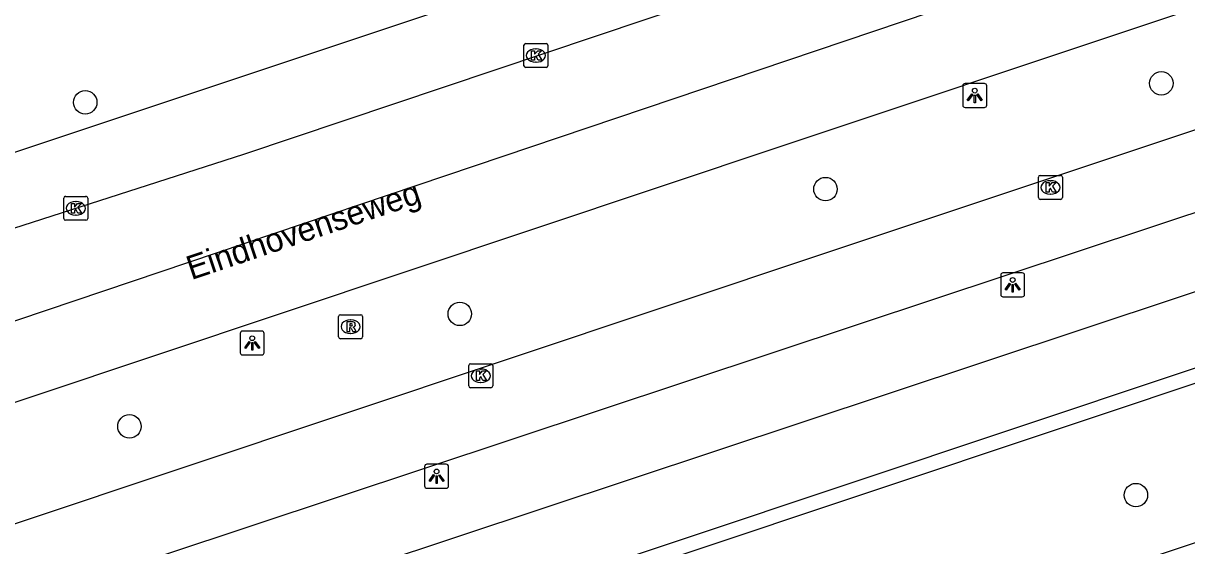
# Model space of a CAD drawing. Extents: x 162082 to 163393, y 388091 to 388632.
# Drawn here: x 162323.49 to 162372.01, y 388530.65 to 388552.43 of the extents above; entities that cross this region are included whole.
import ezdxf

# ---------------------------------------------------------------- set-up
doc = ezdxf.new("R2010")
doc.units = 0
for name, color, linetype in [('IMGEO_Berm_groen', 7, 'Continuous'), ('IMGEO_Boom', 7, 'Continuous'), ('IMGEO_Fietspad_gesloten', 7, 'Continuous'), ('IMGEO_Kolk', 7, 'Continuous'), ('IMGEO_Lichtpunt', 7, 'Continuous'), ('IMGEO_Muur', 7, 'Continuous'), ('IMGEO_Openbare_ruimte_label', 7, 'Continuous'), ('IMGEO_Rijbaan_lokaal_open', 7, 'Continuous'), ('IMGEO_Rijbaan_regionaal_gesloten', 7, 'Continuous'), ('IMGEO_Rioolput', 7, 'Continuous'), ('IMGEO_Voetpad_open', 7, 'Continuous')]:
    doc.layers.add(name, color=color, linetype=linetype)

msp = doc.modelspace()

# ---------------------------------------------------------------- linework, layer by layer
at = {"layer": 'IMGEO_Berm_groen'}
msp.add_lwpolyline([(162274.873, 388530.968), (162408.858, 388575.655), (162430.463, 388588.22), (162430.761, 388588.441), (162430.973, 388588.744), (162431.078, 388589.1), (162431.065, 388589.47), (162430.935, 388589.817), (162430.701, 388590.105), (162430.388, 388590.303), (162430.028, 388590.392), (162429.659, 388590.362), (162429.543, 388590.327), (162406.099, 388581.211), (162272.85, 388536.857), (162274.873, 388530.968)], dxfattribs=at)
at = {"layer": 'IMGEO_Boom'}
for centre in [(162370.951, 388549.929), (162326.072, 388549.135), (162356.943, 388545.517), (162341.692, 388540.313), (162327.914, 388535.622), (162369.89, 388532.758)]:
    msp.add_circle(centre, 0.489, dxfattribs=at)
at = {"layer": 'IMGEO_Fietspad_gesloten'}
for points in [[(162497.882, 388586.227), (162488.392, 388583.036), (162457.174, 388572.698), (162436.199, 388565.723), (162407.328, 388556.149), (162358.353, 388539.891), (162249.604, 388503.789), (162247.114, 388502.698)], [(162247.329, 388506.185), (162270.419, 388514.23), (162302.958, 388524.829), (162357.09, 388542.897), (162402.477, 388558.046)]]:
    msp.add_lwpolyline(points, dxfattribs=at)
at = {"layer": 'IMGEO_Kolk'}
for p, q in [((162344.441, 388551.589), (162345.293, 388551.589)), ((162344.366, 388550.663), (162344.366, 388551.515)), ((162344.854, 388551.369), (162344.879, 388551.369)), ((162345.367, 388551.515), (162345.367, 388550.663)), ((162345.293, 388550.589), (162344.441, 388550.589)), ((162344.877, 388550.809), (162344.852, 388550.809)), ((162365.824, 388545.161), (162365.824, 388546.013)), ((162365.899, 388546.087), (162366.751, 388546.087)), ((162366.312, 388545.867), (162366.337, 388545.867)), ((162366.825, 388546.013), (162366.825, 388545.161)), ((162325.25, 388545.216), (162326.102, 388545.216)), ((162366.335, 388545.307), (162366.31, 388545.307)), ((162325.175, 388544.29), (162325.175, 388545.142)), ((162325.663, 388544.996), (162325.688, 388544.996)), ((162326.176, 388545.142), (162326.176, 388544.29)), ((162366.751, 388545.087), (162365.899, 388545.087)), ((162325.686, 388544.436), (162325.661, 388544.436)), ((162326.102, 388544.216), (162325.25, 388544.216)), ((162342.064, 388537.307), (162342.064, 388538.159)), ((162342.139, 388538.233), (162342.991, 388538.233)), ((162342.552, 388538.013), (162342.577, 388538.013)), ((162343.065, 388538.159), (162343.065, 388537.307)), ((162342.575, 388537.453), (162342.55, 388537.453)), ((162342.991, 388537.233), (162342.139, 388537.233))]:
    msp.add_line(p, q, dxfattribs=at)
for points in [[(162344.441, 388551.589), (162345.293, 388551.589)], [(162344.366, 388550.663), (162344.366, 388551.515)], [(162344.687, 388551.289), (162344.81, 388551.289), (162344.81, 388551.138), (162344.94, 388551.289), (162345.104, 388551.289), (162344.958, 388551.138), (162345.111, 388550.889), (162344.959, 388550.889), (162344.874, 388551.053), (162344.81, 388550.986), (162344.81, 388550.889), (162344.687, 388550.889), (162344.687, 388551.289)], [(162345.367, 388551.515), (162345.367, 388550.663)], [(162345.293, 388550.589), (162344.441, 388550.589)], [(162365.824, 388545.161), (162365.824, 388546.013)], [(162365.899, 388546.087), (162366.751, 388546.087)], [(162366.145, 388545.787), (162366.268, 388545.787), (162366.268, 388545.636), (162366.398, 388545.787), (162366.562, 388545.787), (162366.416, 388545.636), (162366.569, 388545.387), (162366.417, 388545.387), (162366.332, 388545.551), (162366.268, 388545.484), (162366.268, 388545.387), (162366.145, 388545.387), (162366.145, 388545.787)], [(162366.825, 388546.013), (162366.825, 388545.161)], [(162325.25, 388545.216), (162326.102, 388545.216)], [(162325.175, 388544.29), (162325.175, 388545.142)], [(162325.496, 388544.916), (162325.619, 388544.916), (162325.619, 388544.765), (162325.749, 388544.916), (162325.913, 388544.916), (162325.767, 388544.765), (162325.92, 388544.516), (162325.768, 388544.516), (162325.683, 388544.68), (162325.619, 388544.613), (162325.619, 388544.516), (162325.496, 388544.516), (162325.496, 388544.916)], [(162326.176, 388545.142), (162326.176, 388544.29)], [(162366.751, 388545.087), (162365.899, 388545.087)], [(162326.102, 388544.216), (162325.25, 388544.216)], [(162342.064, 388537.307), (162342.064, 388538.159)], [(162342.139, 388538.233), (162342.991, 388538.233)], [(162343.065, 388538.159), (162343.065, 388537.307)], [(162342.385, 388537.933), (162342.508, 388537.933), (162342.508, 388537.782), (162342.638, 388537.933), (162342.802, 388537.933), (162342.656, 388537.782), (162342.809, 388537.533), (162342.657, 388537.533), (162342.572, 388537.697), (162342.508, 388537.63), (162342.508, 388537.533), (162342.385, 388537.533), (162342.385, 388537.933)], [(162342.991, 388537.233), (162342.139, 388537.233)]]:
    msp.add_lwpolyline(points, dxfattribs=at)
for centre, start, end in [((162344.443, 388551.513), 91.552, 178.448), ((162344.443, 388551.513), 91.552, 178.448), ((162345.291, 388551.513), 1.552, 88.448), ((162345.291, 388551.513), 1.552, 88.448), ((162344.443, 388550.665), 181.552, 268.448), ((162344.443, 388550.665), 181.552, 268.448), ((162345.291, 388550.665), 271.552, 358.448), ((162345.291, 388550.665), 271.552, 358.448), ((162365.901, 388546.011), 91.552, 178.448), ((162365.901, 388546.011), 91.552, 178.448), ((162366.749, 388546.011), 1.552, 88.448), ((162366.749, 388546.011), 1.552, 88.448), ((162325.252, 388545.14), 91.552, 178.448), ((162325.252, 388545.14), 91.552, 178.448), ((162326.1, 388545.14), 1.552, 88.448), ((162326.1, 388545.14), 1.552, 88.448), ((162365.901, 388545.163), 181.552, 268.448), ((162365.901, 388545.163), 181.552, 268.448), ((162366.749, 388545.163), 271.552, 358.448), ((162366.749, 388545.163), 271.552, 358.448), ((162325.252, 388544.292), 181.552, 268.448), ((162325.252, 388544.292), 181.552, 268.448), ((162326.1, 388544.292), 271.552, 358.448), ((162326.1, 388544.292), 271.552, 358.448), ((162342.141, 388538.157), 91.552, 178.448), ((162342.141, 388538.157), 91.552, 178.448), ((162342.989, 388538.157), 1.552, 88.448), ((162342.989, 388538.157), 1.552, 88.448), ((162342.141, 388537.309), 181.552, 268.448), ((162342.141, 388537.309), 181.552, 268.448), ((162342.989, 388537.309), 271.552, 358.448), ((162342.989, 388537.309), 271.552, 358.448)]:
    msp.add_arc(centre, 0.0765, start, end, dxfattribs=at)
for centre, major_axis, ratio, start_param, end_param in [((162344.853, 388551.089), (-0.387, 0.002), 0.722429, 4.712389, 7.853982), ((162344.878, 388551.089), (-0.39, 0.002), 0.717154, 1.570796, 4.712389), ((162366.311, 388545.587), (-0.387, 0.002), 0.722429, 4.712389, 7.853982), ((162366.336, 388545.587), (-0.39, 0.002), 0.717154, 1.570796, 4.712389), ((162325.662, 388544.716), (-0.387, 0.002), 0.722429, 4.712389, 7.853982), ((162325.687, 388544.716), (-0.39, 0.002), 0.717154, 1.570796, 4.712389), ((162342.551, 388537.733), (-0.387, 0.002), 0.722429, 4.712389, 7.853982), ((162342.576, 388537.733), (-0.39, 0.002), 0.717154, 1.570796, 4.712389)]:
    msp.add_ellipse(centre, major_axis=major_axis, ratio=ratio, start_param=start_param, end_param=end_param, dxfattribs=at)
at = {"layer": 'IMGEO_Lichtpunt'}
for p, q in [((162362.671, 388549.826), (162362.671, 388549.019)), ((162362.671, 388549.826), (162362.671, 388549.019)), ((162363.573, 388549.921), (162362.765, 388549.921)), ((162363.573, 388549.921), (162362.765, 388549.921)), ((162363.667, 388549.019), (162363.667, 388549.826)), ((162363.667, 388549.019), (162363.667, 388549.826)), ((162362.765, 388548.925), (162363.573, 388548.925)), ((162362.765, 388548.925), (162363.573, 388548.925)), ((162364.251, 388541.93), (162364.251, 388541.123)), ((162364.251, 388541.93), (162364.251, 388541.123)), ((162365.153, 388542.025), (162364.345, 388542.025)), ((162365.153, 388542.025), (162364.345, 388542.025)), ((162365.247, 388541.123), (162365.247, 388541.93)), ((162365.247, 388541.123), (162365.247, 388541.93)), ((162364.345, 388541.029), (162365.153, 388541.029)), ((162364.345, 388541.029), (162365.153, 388541.029)), ((162332.536, 388539.501), (162332.536, 388538.694)), ((162332.536, 388539.501), (162332.536, 388538.694)), ((162333.438, 388539.596), (162332.63, 388539.596)), ((162333.438, 388539.596), (162332.63, 388539.596)), ((162333.532, 388538.694), (162333.532, 388539.501)), ((162333.532, 388538.694), (162333.532, 388539.501)), ((162332.63, 388538.6), (162333.438, 388538.6)), ((162332.63, 388538.6), (162333.438, 388538.6)), ((162340.226, 388533.945), (162340.226, 388533.138)), ((162340.226, 388533.945), (162340.226, 388533.138)), ((162341.128, 388534.04), (162340.32, 388534.04)), ((162341.128, 388534.04), (162340.32, 388534.04)), ((162341.222, 388533.138), (162341.222, 388533.945)), ((162341.222, 388533.138), (162341.222, 388533.945)), ((162340.32, 388533.044), (162341.128, 388533.044)), ((162340.32, 388533.044), (162341.128, 388533.044))]:
    msp.add_line(p, q, dxfattribs=at)
for points in [[(162363.045, 388549.49), (162363.084, 388549.462), (162362.896, 388549.2), (162362.858, 388549.227), (162363.045, 388549.49)], [(162363.147, 388549.442), (162363.194, 388549.442), (162363.194, 388549.12), (162363.147, 388549.12), (162363.147, 388549.442)], [(162363.257, 388549.462), (162363.295, 388549.489), (162363.482, 388549.227), (162363.443, 388549.199), (162363.257, 388549.462)], [(162364.625, 388541.594), (162364.664, 388541.566), (162364.476, 388541.304), (162364.438, 388541.331), (162364.625, 388541.594)], [(162364.727, 388541.546), (162364.774, 388541.546), (162364.774, 388541.224), (162364.727, 388541.224), (162364.727, 388541.546)], [(162364.837, 388541.566), (162364.875, 388541.593), (162365.062, 388541.331), (162365.023, 388541.303), (162364.837, 388541.566)], [(162332.91, 388539.165), (162332.949, 388539.137), (162332.761, 388538.875), (162332.723, 388538.902), (162332.91, 388539.165)], [(162333.012, 388539.117), (162333.059, 388539.117), (162333.059, 388538.795), (162333.012, 388538.795), (162333.012, 388539.117)], [(162333.122, 388539.137), (162333.16, 388539.164), (162333.347, 388538.902), (162333.308, 388538.874), (162333.122, 388539.137)], [(162340.6, 388533.609), (162340.639, 388533.581), (162340.451, 388533.319), (162340.413, 388533.346), (162340.6, 388533.609)], [(162340.812, 388533.581), (162340.85, 388533.608), (162341.037, 388533.346), (162340.998, 388533.318), (162340.812, 388533.581)], [(162340.702, 388533.561), (162340.749, 388533.561), (162340.749, 388533.239), (162340.702, 388533.239), (162340.702, 388533.561)]]:
    msp.add_lwpolyline(points, dxfattribs=at)
for centre in [(162363.17, 388549.624), (162364.75, 388541.728), (162333.035, 388539.299), (162340.725, 388533.743)]:
    msp.add_circle(centre, 0.0994, dxfattribs=at)
for centre, start, end in [((162362.765, 388549.826), 90, 180), ((162362.765, 388549.826), 90, 180), ((162363.573, 388549.826), 0, 90), ((162363.573, 388549.826), 0, 90), ((162362.765, 388549.019), 180, 270), ((162362.765, 388549.019), 180, 270), ((162363.573, 388549.019), 270, 0), ((162363.573, 388549.019), 270, 360), ((162364.345, 388541.93), 90, 180), ((162364.345, 388541.93), 90, 180), ((162365.153, 388541.93), 0, 90), ((162365.153, 388541.93), 0, 90), ((162364.345, 388541.123), 180, 270), ((162364.345, 388541.123), 180, 270), ((162365.153, 388541.123), 270, 0), ((162365.153, 388541.123), 270, 360), ((162332.63, 388539.501), 90, 180), ((162332.63, 388539.501), 90, 180), ((162333.438, 388539.501), 0, 90), ((162333.438, 388539.501), 0, 90), ((162332.63, 388538.694), 180, 270), ((162332.63, 388538.694), 180, 270), ((162333.438, 388538.694), 270, 0), ((162333.438, 388538.694), 270, 360), ((162340.32, 388533.945), 90, 180), ((162340.32, 388533.945), 90, 180), ((162341.128, 388533.945), 0, 90), ((162341.128, 388533.945), 0, 90), ((162340.32, 388533.138), 180, 270), ((162340.32, 388533.138), 180, 270), ((162341.128, 388533.138), 270, 0), ((162341.128, 388533.138), 270, 360)]:
    msp.add_arc(centre, 0.0946, start, end, dxfattribs=at)
at = {"layer": 'IMGEO_Muur'}
for points in [[(162510.249, 388584.742), (162506.611, 388583.883), (162500, 388581.823), (162413.144, 388552.843), (162413.523, 388551.803), (162288.31, 388509.989), (162287.972, 388511.055), (162273.962, 388506.386)], [(162287.922, 388509.227), (162405.921, 388548.632)]]:
    msp.add_lwpolyline(points, dxfattribs=at)
at = {"layer": 'IMGEO_Rijbaan_lokaal_open'}
msp.add_lwpolyline([(162407.72, 388541.754), (162407.598, 388536.86), (162391.677, 388537.203), (162289.858, 388503.273)], dxfattribs=at)
at = {"layer": 'IMGEO_Rijbaan_regionaal_gesloten'}
for points in [[(162228.005, 388512.485), (162264.303, 388524.726), (162292.901, 388534.37), (162305.451, 388538.219), (162332.69, 388546.968), (162399.716, 388569.478), (162413.989, 388574.473), (162418.106, 388576.047), (162437.195, 388583.81), (162451.904, 388590.81), (162455.673, 388592.786), (162460.253, 388595.296), (162464.345, 388597.791)], [(162434.893, 388577.8), (162427.635, 388575.065), (162405.194, 388566.795), (162403.679, 388566.355), (162387.911, 388561.769), (162364.881, 388554.101), (162308.972, 388535.245), (162265.607, 388521.013), (162263.032, 388520.167), (162239.544, 388512.185)], [(162245.171, 388510.356), (162266.789, 388517.649), (162313.324, 388533.347), (162355.218, 388547.35), (162385.385, 388557.433), (162393.435, 388559.99)]]:
    msp.add_lwpolyline(points, dxfattribs=at)
at = {"layer": 'IMGEO_Rioolput'}
for p, q in [((162336.639, 388539.354), (162336.639, 388540.206)), ((162336.714, 388540.28), (162337.566, 388540.28)), ((162337.127, 388540.06), (162337.152, 388540.06)), ((162337.64, 388540.206), (162337.64, 388539.354)), ((162337.15, 388539.5), (162337.125, 388539.5)), ((162337.566, 388539.28), (162336.714, 388539.28))]:
    msp.add_line(p, q, dxfattribs=at)
for points in [[(162336.639, 388539.354), (162336.639, 388540.206)], [(162336.714, 388540.28), (162337.566, 388540.28)], [(162337.228, 388539.978), (162336.976, 388539.98), (162336.976, 388539.58)], [(162337.154, 388539.899), (162337.1, 388539.899), (162337.1, 388539.818)], [(162337.64, 388540.206), (162337.64, 388539.354)], [(162336.976, 388539.58), (162337.1, 388539.58), (162337.1, 388539.742), (162337.111, 388539.742)], [(162337.1, 388539.818), (162337.152, 388539.818)], [(162337.158, 388539.713), (162337.229, 388539.58), (162337.369, 388539.58), (162337.304, 388539.706)], [(162337.566, 388539.28), (162336.714, 388539.28)]]:
    msp.add_lwpolyline(points, dxfattribs=at)
for centre, radius, start, end in [((162336.716, 388540.204), 0.0765, 91.552, 178.448), ((162336.716, 388540.204), 0.0765, 91.552, 178.448), ((162337.16, 388539.803), 0.0964, 77.0061, 93.1865), ((162337.174, 388539.86), 0.0378, 276.6634, 79.6772), ((162337.227, 388539.868), 0.109, 350.3612, 89.416), ((162337.564, 388540.204), 0.0765, 1.552, 88.448), ((162337.564, 388540.204), 0.0765, 1.552, 88.448), ((162337.11, 388539.689), 0.0533, 26.0293, 88.6989), ((162337.136, 388540.007), 0.19, 274.7715, 282.9687), ((162337.225, 388539.868), 0.112, 277.5842, 350.9817), ((162337.209, 388539.653), 0.108, 29.5134, 73.7905), ((162336.716, 388539.356), 0.0765, 181.552, 268.448), ((162336.716, 388539.356), 0.0765, 181.552, 268.448), ((162337.564, 388539.356), 0.0765, 271.552, 358.448), ((162337.564, 388539.356), 0.0765, 271.552, 358.448)]:
    msp.add_arc(centre, radius, start, end, dxfattribs=at)
for centre, major_axis, ratio, start_param, end_param in [((162337.126, 388539.78), (-0.387, 0.002), 0.722429, 4.712389, 7.853982), ((162337.151, 388539.78), (-0.39, 0.002), 0.717154, 1.570796, 4.712389)]:
    msp.add_ellipse(centre, major_axis=major_axis, ratio=ratio, start_param=start_param, end_param=end_param, dxfattribs=at)
at = {"layer": 'IMGEO_Voetpad_open'}
msp.add_lwpolyline([(162273.962, 388506.386), (162273.308, 388508.352), (162359.569, 388536.999), (162408.33, 388553.192), (162500, 388583.748), (162506.331, 388585.858), (162508.323, 388586.366), (162515.7, 388587.719), (162520.573, 388588.069), (162528.682, 388581.286)], dxfattribs=at)

# ---------------------------------------------------------------- texts
at = {"layer": 'IMGEO_Openbare_ruimte_label'}
msp.add_text('Eindhovenseweg', height=1, rotation=18.598, dxfattribs=at).set_placement((162330.497, 388541.718))

doc.saveas('drawing.dxf')
